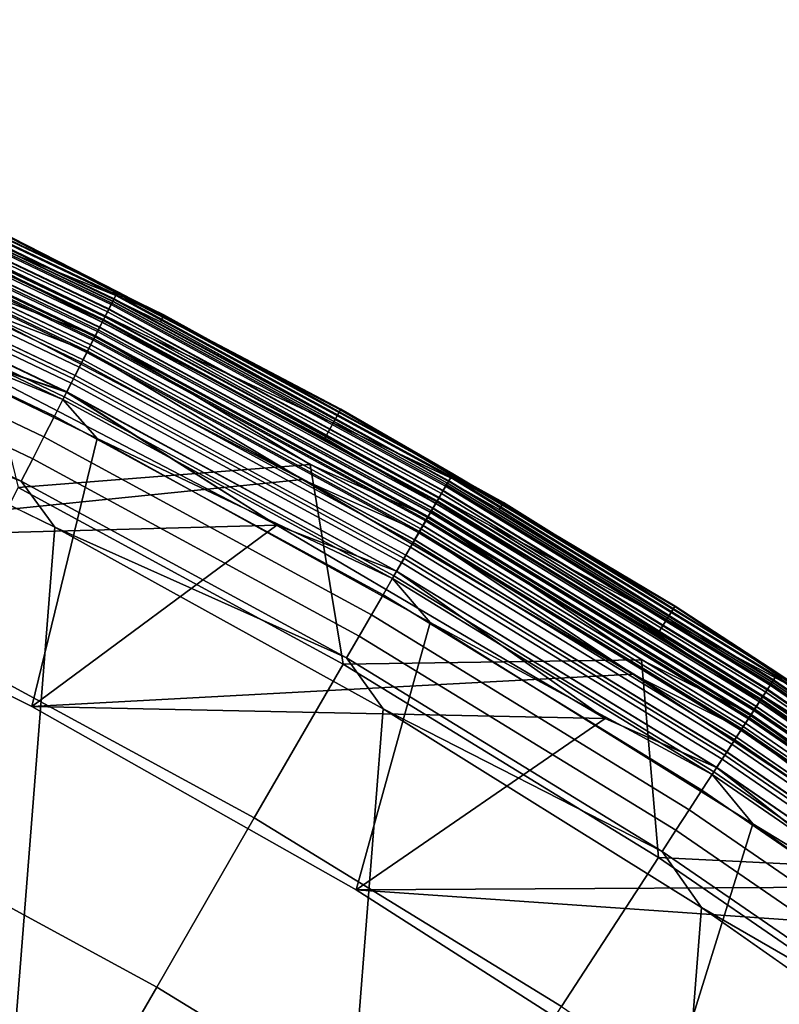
# Model space of a CAD drawing. Header units: metres. Extents: x -167 to 28, y -27 to 27.
# Tile 294 of 303: x 12.11 to 14.98, y 21.81 to 25.53. Entities that reach past the tile are written whole.
import ezdxf

# ---------------------------------------------------------------- set-up
doc = ezdxf.new("R2010")
doc.units = ezdxf.units.M
doc.layers.add('solid_12_065_021_XXX', color=7, linetype='CONTINUOUS')

msp = doc.modelspace()

# ---------------------------------------------------------------- linework, layer by layer
at = {"layer": 'solid_12_065_021_XXX'}
for points in [[(12.657167, 24.411598, 24), (11.298806, 24.959106, 0.996509), (9.954415, 25.52508, 0.996509), (11.34048, 25.050415, 24)], [(11.183187, 25.117851, 25.428843), (12.482429, 24.498144, 25.428843), (12.475534, 24.484615, 25.359066), (11.177011, 25.103979, 25.359066)], [(12.48247, 24.498226, 110.570518), (11.183225, 25.117933, 110.570518), (11.177085, 25.104145, 110.64032), (12.475616, 24.484777, 110.64032)], [(12.477163, 24.487812, 111.709244), (11.178471, 25.107256, 111.709244), (11.182832, 25.117052, 111.755402), (12.482032, 24.497366, 111.755402)], [(12.482032, 24.497366, 111.755402), (11.182832, 25.117052, 111.755402), (12.024805, 24.728704, 111.80262)], [(11.183187, 25.117851, 25.428843), (12.025951, 24.731083, 25.5), (12.482429, 24.498144, 25.428843)], [(12.48247, 24.498226, 110.570518), (12.025951, 24.731083, 110.5), (11.183225, 25.117933, 110.570518)], [(11.166856, 25.081169, 25.292162), (12.464199, 24.462368, 25.292162), (12.448651, 24.431854, 25.2295), (11.152926, 25.049883, 25.2295)], [(12.46432, 24.462605, 110.707253), (11.166964, 25.081411, 110.707253), (11.153068, 25.050201, 110.769958), (12.448809, 24.432163, 110.769958)], [(12.457913, 24.450031, 111.624825), (11.161224, 25.068521, 111.624825), (11.171207, 25.090944, 111.665352), (12.469056, 24.471901, 111.665352)], [(12.467859, 24.469551, 24.07052), (11.170135, 25.088535, 24.07052), (11.163996, 25.074745, 24.140318), (12.461006, 24.456102, 24.140318)], [(11.177011, 25.103979, 25.359066), (12.475534, 24.484615, 25.359066), (12.464199, 24.462368, 25.292162), (11.166856, 25.081169, 25.292162)], [(12.475616, 24.484777, 110.64032), (11.177085, 25.104145, 110.64032), (11.166964, 25.081411, 110.707253), (12.46432, 24.462605, 110.707253)], [(12.467859, 24.469551, 24.07052), (11.328038, 25.023117, 24), (11.170135, 25.088535, 24.07052)], [(12.469056, 24.471901, 111.665352), (11.171207, 25.090944, 111.665352), (11.178471, 25.107256, 111.709244), (12.477163, 24.487812, 111.709244)], [(12.4277, 24.390734, 111.55777), (11.134155, 25.007723, 111.55777), (11.14877, 25.040548, 111.588661), (12.444013, 24.42275, 111.588661)], [(11.152926, 25.049883, 25.2295), (12.448651, 24.431854, 25.2295), (12.42921, 24.393698, 25.172354), (11.135509, 25.010763, 25.172354)], [(12.448809, 24.432163, 110.769958), (11.153068, 25.050201, 110.769958), (11.13568, 25.011147, 110.827164), (12.429401, 24.394073, 110.827164)], [(12.44971, 24.433931, 24.207253), (11.153874, 25.052013, 24.207253), (11.139978, 25.020802, 24.26996), (12.434199, 24.40349, 24.26996)], [(12.444013, 24.42275, 111.588661), (11.14877, 25.040548, 111.588661), (11.161224, 25.068521, 111.624825), (12.457913, 24.450031, 111.624825)], [(12.461006, 24.456102, 24.140318), (11.163996, 25.074745, 24.140318), (11.153874, 25.052013, 24.207253), (12.44971, 24.433931, 24.207253)], [(11.328038, 25.023117, 24), (12.643624, 24.384827, 24), (12.657167, 24.411598, 24), (11.34048, 25.050415, 24)], [(11.135509, 25.010763, 25.172354), (12.42921, 24.393698, 25.172354), (12.406271, 24.348679, 25.121891), (11.114958, 24.964603, 25.121891)], [(12.429401, 24.394073, 110.827164), (11.13568, 25.011147, 110.827164), (11.115155, 24.965048, 110.877686), (12.406491, 24.349112, 110.877686)], [(12.409383, 24.354784, 111.532928), (11.117745, 24.970863, 111.532928), (11.134155, 25.007723, 111.55777), (12.4277, 24.390734, 111.55777)], [(11.133899, 25.007145, 0.806616), (12.427413, 24.390171, 0.806616), (12.414289, 24.364412, 0.714617), (11.12214, 24.980736, 0.714617)], [(12.434199, 24.40349, 24.26996), (11.139978, 25.020802, 24.26996), (11.12259, 24.981747, 24.32716), (12.414791, 24.365398, 24.32716)], [(11.141068, 25.023251, 0.901425), (12.435416, 24.405878, 0.901425), (12.427413, 24.390171, 0.806616), (11.133899, 25.007145, 0.806616)], [(11.141068, 25.023251, 0.901425), (11.298806, 24.959106, 0.996509), (12.435416, 24.405878, 0.901425)], [(12.467859, 24.469551, 24.07052), (12.643624, 24.384827, 24), (11.328038, 25.023117, 24)], [(11.114958, 24.964603, 25.121891), (12.406271, 24.348679, 25.121891), (12.380302, 24.297712, 25.079142), (11.091692, 24.912348, 25.079142)], [(12.406491, 24.349112, 110.877686), (11.115155, 24.965048, 110.877686), (11.091912, 24.912842, 110.920509), (12.380548, 24.298195, 110.920509)], [(12.389518, 24.315798, 111.51474), (11.099948, 24.930891, 111.51474), (11.117745, 24.970863, 111.532928), (12.409383, 24.354784, 111.532928)], [(12.414791, 24.365398, 24.32716), (11.12259, 24.981747, 24.32716), (11.102066, 24.935648, 24.377687), (12.391882, 24.320436, 24.377687)], [(11.12214, 24.980736, 0.714617), (12.414289, 24.364412, 0.714617), (12.396235, 24.328979, 0.626765), (11.105966, 24.944407, 0.626765)], [(12.414238, 24.364315, 126.148933), (11.122095, 24.980635, 126.148933), (11.107715, 24.948336, 126.288391), (12.398187, 24.332811, 126.288391)], [(12.42415, 24.383768, 126.006737), (11.130976, 25.000582, 126.006737), (11.122095, 24.980635, 126.148933), (12.414238, 24.364315, 126.148933)], [(12.42415, 24.383768, 126.006737), (11.971125, 24.618361, 125.863533), (11.130976, 25.000582, 126.006737)], [(12.391882, 24.320436, 24.377687), (11.102066, 24.935648, 24.377687), (11.078822, 24.883442, 24.420511), (12.365938, 24.26952, 24.420511)], [(12.368601, 24.274746, 111.503677), (11.081208, 24.888802, 111.503677), (11.099948, 24.930891, 111.51474), (12.389518, 24.315798, 111.51474)], [(11.105966, 24.944407, 0.626765), (12.396235, 24.328979, 0.626765), (12.373512, 24.284386, 0.544336), (11.085608, 24.898684, 0.544336)], [(12.398187, 24.332811, 126.288391), (11.107715, 24.948336, 126.288391), (11.92136, 24.516022, 126.423683)], [(13.938641, 23.703251, 24), (12.611169, 24.322386, 0.996509), (11.298806, 24.959106, 0.996509), (12.657167, 24.411598, 24)], [(12.435416, 24.405878, 0.901425), (11.298806, 24.959106, 0.996509), (12.611169, 24.322386, 0.996509)], [(11.085608, 24.898684, 0.544336), (12.373512, 24.284386, 0.544336), (12.346453, 24.231277, 0.468529), (11.061365, 24.844233, 0.468529)], [(11.091692, 24.912348, 25.079142), (12.380302, 24.297712, 25.079142), (12.351834, 24.24184, 25.044977), (11.066187, 24.855062, 25.044977)], [(12.380548, 24.298195, 110.920509), (11.091912, 24.912842, 110.920509), (11.066424, 24.855597, 110.954758), (12.352099, 24.242361, 110.954758)], [(11.066187, 24.855062, 25.044977), (12.351834, 24.24184, 25.044977), (12.321446, 24.182201, 25.020092), (11.038961, 24.793915, 25.020092)], [(12.352099, 24.242361, 110.954758), (11.066424, 24.855597, 110.954758), (11.039213, 24.794477, 110.979729), (12.321727, 24.182751, 110.979729)], [(12.365938, 24.26952, 24.420511), (11.078822, 24.883442, 24.420511), (11.053335, 24.826197, 24.454756), (12.337489, 24.213686, 24.454756)], [(12.368601, 24.274746, 111.503677), (11.894856, 24.458317, 111.5), (11.081208, 24.888802, 111.503677)], [(12.337489, 24.213686, 24.454756), (11.053335, 24.826197, 24.454756), (11.026123, 24.765078, 24.479727), (12.307117, 24.154076, 24.479727)], [(11.061365, 24.844233, 0.468529), (12.346453, 24.231277, 0.468529), (12.315449, 24.170429, 0.400443), (11.033588, 24.781845, 0.400443)], [(11.033588, 24.781845, 0.400443), (12.315449, 24.170429, 0.400443), (12.280951, 24.102722, 0.34107), (11.002681, 24.712425, 0.34107)], [(11.038961, 24.793915, 25.020092), (12.321446, 24.182201, 25.020092), (12.28976, 24.12001, 25.004999), (11.010573, 24.730152, 25.004999)], [(12.321727, 24.182751, 110.979729), (11.039213, 24.794477, 110.979729), (11.010832, 24.730732, 110.994911), (12.290049, 24.120579, 110.994911)], [(12.307117, 24.154076, 24.479727), (11.026123, 24.765078, 24.479727), (10.997743, 24.701334, 24.494911), (12.275438, 24.091904, 24.494911)], [(11.002681, 24.712425, 0.34107), (12.280951, 24.102722, 0.34107), (12.24346, 24.029142, 0.291271), (10.969092, 24.636984, 0.291271)], [(11.010573, 24.730152, 25.004999), (12.28976, 24.12001, 25.004999), (11.808194, 24.280993, 25)], [(12.290049, 24.120579, 110.994911), (11.010832, 24.730732, 110.994911), (11.808194, 24.280993, 111)], [(13.323878, 24.053669, 111.80262), (12.024805, 24.728704, 111.80262), (11.971125, 24.618361, 125.863533), (13.264396, 23.946342, 125.863533)], [(12.482032, 24.497366, 111.755402), (12.024805, 24.728704, 111.80262), (13.323878, 24.053669, 111.80262)], [(13.325149, 24.055984, 25.5), (12.025951, 24.731083, 25.5), (12.025951, 24.731083, 110.5), (13.325149, 24.055984, 110.5)], [(12.48247, 24.498226, 110.570518), (13.325149, 24.055984, 110.5), (12.025951, 24.731083, 110.5)], [(12.482429, 24.498144, 25.428843), (12.025951, 24.731083, 25.5), (13.325149, 24.055984, 25.5)], [(12.275438, 24.091904, 24.494911), (10.997743, 24.701334, 24.494911), (11.112557, 24.571819, 24.5)], [(10.969092, 24.636984, 0.291271), (12.24346, 24.029142, 0.291271), (12.203521, 23.950758, 0.25177), (10.933311, 24.556618, 0.25177)], [(12.42415, 24.383768, 126.006737), (13.264396, 23.946342, 125.863533), (11.971125, 24.618361, 125.863533)], [(10.933311, 24.556618, 0.25177), (12.203521, 23.950758, 0.25177), (12.161715, 23.86871, 0.223141), (10.895856, 24.472492, 0.223141)], [(12.404592, 23.945549, 24.5), (11.112557, 24.571819, 24.5), (10.89938, 23.558596, 24.5), (12.158851, 22.933956, 24.5)], [(12.275438, 24.091904, 24.494911), (11.112557, 24.571819, 24.5), (12.404592, 23.945549, 24.5)], [(12.398187, 24.332811, 126.288391), (11.92136, 24.516022, 126.423683), (12.106463, 23.760273, 127.764793), (13.209256, 23.846796, 126.423683)], [(12.475534, 24.484615, 25.359066), (13.739863, 23.798141, 25.359066), (13.727378, 23.776516, 25.292162), (12.464199, 24.462368, 25.292162)], [(13.739954, 23.798298, 110.64032), (12.475616, 24.484777, 110.64032), (12.46432, 24.462605, 110.707253), (13.727511, 23.776749, 110.707253)], [(13.732728, 23.785784, 111.665352), (12.469056, 24.471901, 111.665352), (12.477163, 24.487812, 111.709244), (13.741656, 23.801247, 111.709244)], [(12.482429, 24.498144, 25.428843), (13.747456, 23.811291, 25.428843), (13.739863, 23.798141, 25.359066), (12.475534, 24.484615, 25.359066)], [(13.7475, 23.811371, 110.570518), (12.48247, 24.498226, 110.570518), (12.475616, 24.484777, 110.64032), (13.739954, 23.798298, 110.64032)], [(13.741656, 23.801247, 111.709244), (12.477163, 24.487812, 111.709244), (12.482032, 24.497366, 111.755402), (13.747018, 23.810534, 111.755402)], [(13.747018, 23.810534, 111.755402), (12.482032, 24.497366, 111.755402), (13.323878, 24.053669, 111.80262)], [(12.482429, 24.498144, 25.428843), (13.325149, 24.055984, 25.5), (13.747456, 23.811291, 25.428843)], [(13.7475, 23.811371, 110.570518), (13.325149, 24.055984, 110.5), (12.48247, 24.498226, 110.570518)], [(11.894856, 24.458317, 111.5), (13.179902, 23.790482, 111.5), (10.899342, 23.558615, 111.5), (9.607965, 24.114126, 111.5)], [(10.895856, 24.472492, 0.223141), (12.161715, 23.86871, 0.223141), (12.118649, 23.784187, 0.205801), (10.857272, 24.385832, 0.205801)], [(12.368601, 24.274746, 111.503677), (13.179902, 23.790482, 111.5), (11.894856, 24.458317, 111.5)], [(13.705147, 23.73801, 111.588661), (12.444013, 24.42275, 111.588661), (12.457913, 24.450031, 111.624825), (13.720456, 23.764528, 111.624825)], [(12.464199, 24.462368, 25.292162), (13.727378, 23.776516, 25.292162), (13.710256, 23.746859, 25.2295), (12.448651, 24.431854, 25.2295)], [(13.727511, 23.776749, 110.707253), (12.46432, 24.462605, 110.707253), (12.448809, 24.432163, 110.769958), (13.710429, 23.74716, 110.769958)], [(13.723863, 23.770428, 24.140318), (12.461006, 24.456102, 24.140318), (12.44971, 24.433931, 24.207253), (13.711421, 23.748878, 24.207253)], [(13.720456, 23.764528, 111.624825), (12.457913, 24.450031, 111.624825), (12.469056, 24.471901, 111.665352), (13.732728, 23.785784, 111.665352)], [(13.73141, 23.783501, 24.07052), (12.467859, 24.469551, 24.07052), (12.461006, 24.456102, 24.140318), (13.723863, 23.770428, 24.140318)], [(13.73141, 23.783501, 24.07052), (12.643624, 24.384827, 24), (12.467859, 24.469551, 24.07052)], [(13.687181, 23.706892, 111.55777), (12.4277, 24.390734, 111.55777), (12.444013, 24.42275, 111.588661), (13.705147, 23.73801, 111.588661)], [(12.448651, 24.431854, 25.2295), (13.710256, 23.746859, 25.2295), (13.688844, 23.709772, 25.172354), (12.42921, 24.393698, 25.172354)], [(13.710429, 23.74716, 110.769958), (12.448809, 24.432163, 110.769958), (12.429401, 24.394073, 110.827164), (13.689054, 23.710138, 110.827164)], [(13.711421, 23.748878, 24.207253), (12.44971, 24.433931, 24.207253), (12.434199, 24.40349, 24.26996), (13.694338, 23.71929, 24.26996)], [(12.643624, 24.384827, 24), (13.923234, 23.677507, 24), (13.938641, 23.703251, 24), (12.657167, 24.411598, 24)], [(10.857272, 24.385832, 0.205801), (12.118649, 23.784187, 0.205801), (10.971596, 24.229086, 0.2)], [(12.42921, 24.393698, 25.172354), (13.688844, 23.709772, 25.172354), (13.66358, 23.666016, 25.121891), (12.406271, 24.348679, 25.121891)], [(13.689054, 23.710138, 110.827164), (12.429401, 24.394073, 110.827164), (12.406491, 24.349112, 110.877686), (13.663823, 23.666435, 110.877686)], [(13.667007, 23.671951, 111.532928), (12.409383, 24.354784, 111.532928), (12.4277, 24.390734, 111.55777), (13.687181, 23.706892, 111.55777)], [(13.683271, 23.700123, 126.006737), (12.42415, 24.383768, 126.006737), (12.414238, 24.364315, 126.148933), (13.672355, 23.681213, 126.148933)], [(12.427413, 24.390171, 0.806616), (13.686864, 23.706345, 0.806616), (13.67241, 23.681309, 0.714617), (12.414289, 24.364412, 0.714617)], [(13.694338, 23.71929, 24.26996), (12.434199, 24.40349, 24.26996), (12.414791, 24.365398, 24.32716), (13.672963, 23.682268, 24.32716)], [(13.683271, 23.700123, 126.006737), (13.264396, 23.946342, 125.863533), (12.42415, 24.383768, 126.006737)], [(12.435416, 24.405878, 0.901425), (13.695679, 23.721611, 0.901425), (13.686864, 23.706345, 0.806616), (12.427413, 24.390171, 0.806616)], [(12.435416, 24.405878, 0.901425), (12.611169, 24.322386, 0.996509), (13.695679, 23.721611, 0.901425)], [(13.73141, 23.783501, 24.07052), (13.923234, 23.677507, 24), (12.643624, 24.384827, 24)], [(12.406271, 24.348679, 25.121891), (13.66358, 23.666016, 25.121891), (13.63498, 23.616478, 25.079142), (12.380302, 24.297712, 25.079142)], [(13.663823, 23.666435, 110.877686), (12.406491, 24.349112, 110.877686), (12.380548, 24.298195, 110.920509), (13.63525, 23.616947, 110.920509)], [(13.645129, 23.634056, 111.51474), (12.389518, 24.315798, 111.51474), (12.409383, 24.354784, 111.532928), (13.667007, 23.671951, 111.532928)], [(13.672963, 23.682268, 24.32716), (12.414791, 24.365398, 24.32716), (12.391882, 24.320436, 24.377687), (13.647732, 23.638565, 24.377687)], [(12.414289, 24.364412, 0.714617), (13.67241, 23.681309, 0.714617), (13.652526, 23.64687, 0.626765), (12.396235, 24.328979, 0.626765)], [(13.672355, 23.681213, 126.148933), (12.414238, 24.364315, 126.148933), (12.398187, 24.332811, 126.288391), (13.654676, 23.650593, 126.288391)], [(12.380302, 24.297712, 25.079142), (13.63498, 23.616478, 25.079142), (13.603626, 23.562172, 25.044977), (12.351834, 24.24184, 25.044977)], [(13.63525, 23.616947, 110.920509), (12.380548, 24.298195, 110.920509), (12.352099, 24.242361, 110.954758), (13.603919, 23.562679, 110.954758)], [(13.647732, 23.638565, 24.377687), (12.391882, 24.320436, 24.377687), (12.365938, 24.26952, 24.420511), (13.61916, 23.589077, 24.420511)], [(13.622092, 23.594156, 111.503677), (12.368601, 24.274746, 111.503677), (12.389518, 24.315798, 111.51474), (13.645129, 23.634056, 111.51474)], [(12.396235, 24.328979, 0.626765), (13.652526, 23.64687, 0.626765), (13.627501, 23.603525, 0.544336), (12.373512, 24.284386, 0.544336)], [(13.654676, 23.650593, 126.288391), (12.398187, 24.332811, 126.288391), (13.209256, 23.846796, 126.423683)], [(15.180535, 22.927744, 24), (13.887784, 23.61672, 0.996509), (12.611169, 24.322386, 0.996509), (13.938641, 23.703251, 24)], [(13.695679, 23.721611, 0.901425), (12.611169, 24.322386, 0.996509), (13.887784, 23.61672, 0.996509)], [(10.899455, 23.558563, 111), (13.083824, 23.618074, 111), (11.808194, 24.280993, 111), (9.607936, 24.114138, 111)], [(10.899455, 23.558563, 25), (9.607936, 24.114138, 25), (11.808194, 24.280993, 25), (13.083824, 23.618074, 25)], [(12.290049, 24.120579, 110.994911), (11.808194, 24.280993, 111), (13.083824, 23.618074, 111)], [(12.28976, 24.12001, 25.004999), (13.083824, 23.618074, 25), (11.808194, 24.280993, 25)], [(13.61916, 23.589077, 24.420511), (12.365938, 24.26952, 24.420511), (12.337489, 24.213686, 24.454756), (13.587828, 23.534809, 24.454756)], [(12.373512, 24.284386, 0.544336), (13.627501, 23.603525, 0.544336), (13.597699, 23.551907, 0.468529), (12.346453, 24.231277, 0.468529)], [(13.622092, 23.594156, 111.503677), (13.179902, 23.790482, 111.5), (12.368601, 24.274746, 111.503677)], [(12.24579, 23.610701, 0.2), (8.378925, -25.243179, 0.2), (7.02309, -25.653473, 0.2), (10.971596, 24.229086, 0.2)], [(12.118649, 23.784187, 0.205801), (12.24579, 23.610701, 0.2), (10.971596, 24.229086, 0.2)], [(12.346453, 24.231277, 0.468529), (13.597699, 23.551907, 0.468529), (13.563553, 23.492764, 0.400443), (12.315449, 24.170429, 0.400443)], [(12.351834, 24.24184, 25.044977), (13.603626, 23.562172, 25.044977), (13.570159, 23.504206, 25.020092), (12.321446, 24.182201, 25.020092)], [(13.603919, 23.562679, 110.954758), (12.352099, 24.242361, 110.954758), (12.321727, 24.182751, 110.979729), (13.570467, 23.50474, 110.979729)], [(13.587828, 23.534809, 24.454756), (12.337489, 24.213686, 24.454756), (12.307117, 24.154076, 24.479727), (13.554377, 23.47687, 24.479727)], [(13.554377, 23.47687, 24.479727), (12.307117, 24.154076, 24.479727), (12.275438, 24.091904, 24.494911), (13.519488, 23.416439, 24.494911)], [(12.315449, 24.170429, 0.400443), (13.563553, 23.492764, 0.400443), (13.525558, 23.426954, 0.34107), (12.280951, 24.102722, 0.34107)], [(12.321446, 24.182201, 25.020092), (13.570159, 23.504206, 25.020092), (13.53526, 23.44376, 25.004999), (12.28976, 24.12001, 25.004999)], [(13.570467, 23.50474, 110.979729), (12.321727, 24.182751, 110.979729), (12.290049, 24.120579, 110.994911), (13.535579, 23.444309, 110.994911)], [(12.28976, 24.12001, 25.004999), (13.53526, 23.44376, 25.004999), (13.083824, 23.618074, 25)], [(13.535579, 23.444309, 110.994911), (12.290049, 24.120579, 110.994911), (13.083824, 23.618074, 111)], [(12.280951, 24.102722, 0.34107), (13.525558, 23.426954, 0.34107), (13.484268, 23.355438, 0.291271), (12.24346, 24.029142, 0.291271)], [(13.519488, 23.416439, 24.494911), (12.275438, 24.091904, 24.494911), (12.404592, 23.945549, 24.5)], [(14.585184, 23.310452, 111.80262), (13.323878, 24.053669, 111.80262), (13.264396, 23.946342, 125.863533), (14.520071, 23.206444, 125.863533)], [(13.747018, 23.810534, 111.755402), (13.323878, 24.053669, 111.80262), (14.585184, 23.310452, 111.80262)], [(14.586575, 23.312696, 25.5), (13.325149, 24.055984, 25.5), (13.325149, 24.055984, 110.5), (14.586575, 23.312696, 110.5)], [(13.7475, 23.811371, 110.570518), (14.586575, 23.312696, 110.5), (13.325149, 24.055984, 110.5)], [(13.747456, 23.811291, 25.428843), (13.325149, 24.055984, 25.5), (14.586575, 23.312696, 25.5)], [(12.24346, 24.029142, 0.291271), (13.484268, 23.355438, 0.291271), (13.440282, 23.279251, 0.25177), (12.203521, 23.950758, 0.25177)], [(13.661847, 23.251173, 24.5), (12.404592, 23.945549, 24.5), (12.158851, 22.933956, 24.5), (13.382591, 22.242085, 24.5)], [(12.203521, 23.950758, 0.25177), (13.440282, 23.279251, 0.25177), (13.394239, 23.199503, 0.223141), (12.161715, 23.86871, 0.223141)], [(13.519488, 23.416439, 24.494911), (12.404592, 23.945549, 24.5), (13.661847, 23.251173, 24.5)], [(13.683271, 23.700123, 126.006737), (14.520071, 23.206444, 125.863533), (13.264396, 23.946342, 125.863533)], [(12.161715, 23.86871, 0.223141), (13.394239, 23.199503, 0.223141), (13.346808, 23.11735, 0.205801), (12.118649, 23.784187, 0.205801)], [(12.106463, 23.760273, 127.764793), (13.333388, 23.094107, 127.764793), (13.209256, 23.846796, 126.423683)], [(13.654676, 23.650593, 126.288391), (13.209256, 23.846796, 126.423683), (13.333388, 23.094107, 127.764793), (14.45971, 23.109974, 126.423683)], [(13.179902, 23.790482, 111.5), (14.427559, 23.055204, 111.5), (12.158819, 22.933971, 111.5), (10.899342, 23.558615, 111.5)], [(12.118649, 23.784187, 0.205801), (13.346808, 23.11735, 0.205801), (12.24579, 23.610701, 0.2)], [(13.622092, 23.594156, 111.503677), (14.427559, 23.055204, 111.5), (13.179902, 23.790482, 111.5)], [(13.727378, 23.776516, 25.292162), (14.952932, 23.025496, 25.292162), (14.93428, 22.996775, 25.2295), (13.710256, 23.746859, 25.2295)], [(14.953077, 23.025721, 110.707253), (13.727511, 23.776749, 110.707253), (13.710429, 23.74716, 110.769958), (14.93447, 22.997066, 110.769958)], [(14.945393, 23.013885, 111.624825), (13.720456, 23.764528, 111.624825), (13.732728, 23.785784, 111.665352), (14.95876, 23.03447, 111.665352)], [(14.957324, 23.032259, 24.07052), (13.73141, 23.783501, 24.07052), (13.723863, 23.770428, 24.140318), (14.949102, 23.0196, 24.140318)], [(13.739863, 23.798141, 25.359066), (14.966532, 23.046438, 25.359066), (14.952932, 23.025496, 25.292162), (13.727378, 23.776516, 25.292162)], [(14.96663, 23.046589, 110.64032), (13.739954, 23.798298, 110.64032), (13.727511, 23.776749, 110.707253), (14.953077, 23.025721, 110.707253)], [(14.957324, 23.032259, 24.07052), (13.923234, 23.677507, 24), (13.73141, 23.783501, 24.07052)], [(14.95876, 23.03447, 111.665352), (13.732728, 23.785784, 111.665352), (13.741656, 23.801247, 111.709244), (14.968485, 23.049446, 111.709244)], [(13.747456, 23.811291, 25.428843), (14.974802, 23.059172, 25.428843), (14.966532, 23.046438, 25.359066), (13.739863, 23.798141, 25.359066)], [(14.974852, 23.059248, 110.570518), (13.7475, 23.811371, 110.570518), (13.739954, 23.798298, 110.64032), (14.96663, 23.046589, 110.64032)], [(14.968485, 23.049446, 111.709244), (13.741656, 23.801247, 111.709244), (13.747018, 23.810534, 111.755402), (14.974325, 23.058439, 111.755402)], [(14.974325, 23.058439, 111.755402), (13.747018, 23.810534, 111.755402), (14.585184, 23.310452, 111.80262)], [(13.747456, 23.811291, 25.428843), (14.586575, 23.312696, 25.5), (14.974802, 23.059172, 25.428843)], [(14.974852, 23.059248, 110.570518), (14.586575, 23.312696, 110.5), (13.7475, 23.811371, 110.570518)], [(11.802042, 23.162811, 129.094391), (12.998116, 22.513397, 129.094391), (13.333388, 23.094107, 127.764793), (12.106463, 23.760273, 127.764793)], [(13.710256, 23.746859, 25.2295), (14.93428, 22.996775, 25.2295), (14.910957, 22.960861, 25.172354), (13.688844, 23.709772, 25.172354)], [(14.93447, 22.997066, 110.769958), (13.710429, 23.74716, 110.769958), (13.689054, 23.710138, 110.827164), (14.911186, 22.961214, 110.827164)], [(14.93555, 22.99873, 24.207253), (13.711421, 23.748878, 24.207253), (13.694338, 23.71929, 24.26996), (14.916943, 22.970078, 24.26996)], [(14.928716, 22.988205, 111.588661), (13.705147, 23.73801, 111.588661), (13.720456, 23.764528, 111.624825), (14.945393, 23.013885, 111.624825)], [(14.949102, 23.0196, 24.140318), (13.723863, 23.770428, 24.140318), (13.711421, 23.748878, 24.207253), (14.93555, 22.99873, 24.207253)], [(13.688844, 23.709772, 25.172354), (14.910957, 22.960861, 25.172354), (14.883438, 22.918486, 25.121891), (13.66358, 23.666016, 25.121891)], [(14.911186, 22.961214, 110.827164), (13.689054, 23.710138, 110.827164), (13.663823, 23.666435, 110.877686), (14.883703, 22.918892, 110.877686)], [(14.887171, 22.924232, 111.532928), (13.667007, 23.671951, 111.532928), (13.687181, 23.706892, 111.55777), (14.909145, 22.958071, 111.55777)], [(13.686864, 23.706345, 0.806616), (14.908801, 22.957541, 0.806616), (14.893057, 22.933296, 0.714617), (13.67241, 23.681309, 0.714617)], [(14.916943, 22.970078, 24.26996), (13.694338, 23.71929, 24.26996), (13.672963, 23.682268, 24.32716), (14.89366, 22.934223, 24.32716)], [(13.695679, 23.721611, 0.901425), (14.918403, 22.972324, 0.901425), (14.908801, 22.957541, 0.806616), (13.686864, 23.706345, 0.806616)], [(14.909145, 22.958071, 111.55777), (13.687181, 23.706892, 111.55777), (13.705147, 23.73801, 111.588661), (14.928716, 22.988205, 111.588661)], [(13.695679, 23.721611, 0.901425), (13.887784, 23.61672, 0.996509), (14.918403, 22.972324, 0.901425)], [(13.923234, 23.677507, 24), (15.164122, 22.902624, 24), (15.180535, 22.927744, 24), (13.938641, 23.703251, 24)], [(13.66358, 23.666016, 25.121891), (14.883438, 22.918486, 25.121891), (14.852284, 22.870512, 25.079142), (13.63498, 23.616478, 25.079142)], [(14.883703, 22.918892, 110.877686), (13.663823, 23.666435, 110.877686), (13.63525, 23.616947, 110.920509), (14.852579, 22.870966, 110.920509)], [(14.863339, 22.887537, 111.51474), (13.645129, 23.634056, 111.51474), (13.667007, 23.671951, 111.532928), (14.887171, 22.924232, 111.532928)], [(14.89366, 22.934223, 24.32716), (13.672963, 23.682268, 24.32716), (13.647732, 23.638565, 24.377687), (14.866176, 22.891903, 24.377687)], [(13.67241, 23.681309, 0.714617), (14.893057, 22.933296, 0.714617), (14.871397, 22.899944, 0.626765), (13.652526, 23.64687, 0.626765)], [(14.892996, 22.933203, 126.148933), (13.672355, 23.681213, 126.148933), (13.654676, 23.650593, 126.288391), (14.873739, 22.903549, 126.288391)], [(14.904888, 22.951515, 126.006737), (13.683271, 23.700123, 126.006737), (13.672355, 23.681213, 126.148933), (14.892996, 22.933203, 126.148933)], [(14.904888, 22.951515, 126.006737), (14.520071, 23.206444, 125.863533), (13.683271, 23.700123, 126.006737)], [(14.957324, 23.032259, 24.07052), (15.164122, 22.902624, 24), (13.923234, 23.677507, 24)], [(14.866176, 22.891903, 24.377687), (13.647732, 23.638565, 24.377687), (13.61916, 23.589077, 24.420511), (14.835052, 22.843977, 24.420511)], [(14.838246, 22.848896, 111.503677), (13.622092, 23.594156, 111.503677), (13.645129, 23.634056, 111.51474), (14.863339, 22.887537, 111.51474)], [(13.652526, 23.64687, 0.626765), (14.871397, 22.899944, 0.626765), (14.844138, 22.857969, 0.544336), (13.627501, 23.603525, 0.544336)], [(14.873739, 22.903549, 126.288391), (13.654676, 23.650593, 126.288391), (14.45971, 23.109974, 126.423683)], [(13.485169, 22.925415, 0.2), (9.71078, -24.761368, 0.2), (8.378925, -25.243179, 0.2), (12.24579, 23.610701, 0.2)], [(10.899455, 23.558563, 111), (12.15873, 22.934019, 111), (13.083824, 23.618074, 111)], [(12.15873, 22.934019, 25), (10.899455, 23.558563, 25), (13.083824, 23.618074, 25), (14.322412, 22.888172, 25)], [(13.535579, 23.444309, 110.994911), (13.083824, 23.618074, 111), (12.15873, 22.934019, 111), (14.322412, 22.888172, 111)], [(13.346808, 23.11735, 0.205801), (13.485169, 22.925415, 0.2), (12.24579, 23.610701, 0.2)], [(13.53526, 23.44376, 25.004999), (14.322412, 22.888172, 25), (13.083824, 23.618074, 25)], [(13.627501, 23.603525, 0.544336), (14.844138, 22.857969, 0.544336), (14.811676, 22.80798, 0.468529), (13.597699, 23.551907, 0.468529)], [(13.63498, 23.616478, 25.079142), (14.852284, 22.870512, 25.079142), (14.818131, 22.817923, 25.044977), (13.603626, 23.562172, 25.044977)], [(14.852579, 22.870966, 110.920509), (13.63525, 23.616947, 110.920509), (13.603919, 23.562679, 110.954758), (14.81845, 22.818413, 110.954758)], [(14.838246, 22.848896, 111.503677), (14.427559, 23.055204, 111.5), (13.622092, 23.594156, 111.503677)], [(16.379061, 22.087473, 24), (15.125033, 22.84411, 0.996509), (13.887784, 23.61672, 0.996509), (15.180535, 22.927744, 24)], [(14.918403, 22.972324, 0.901425), (13.887784, 23.61672, 0.996509), (15.125033, 22.84411, 0.996509)], [(10.899342, 23.558615, 111.5), (12.158819, 22.933971, 111.5), (12.15873, 22.934019, 111), (10.899455, 23.558563, 111)], [(12.158851, 22.933956, 24.5), (10.89938, 23.558596, 24.5), (10.899455, 23.558563, 25), (12.15873, 22.934019, 25)], [(13.603626, 23.562172, 25.044977), (14.818131, 22.817923, 25.044977), (14.781676, 22.761786, 25.020092), (13.570159, 23.504206, 25.020092)], [(14.81845, 22.818413, 110.954758), (13.603919, 23.562679, 110.954758), (13.570467, 23.50474, 110.979729), (14.782013, 22.762302, 110.979729)], [(14.835052, 22.843977, 24.420511), (13.61916, 23.589077, 24.420511), (13.587828, 23.534809, 24.454756), (14.800923, 22.791422, 24.454756)], [(14.800923, 22.791422, 24.454756), (13.587828, 23.534809, 24.454756), (13.554377, 23.47687, 24.479727), (14.764485, 22.735313, 24.479727)], [(13.597699, 23.551907, 0.468529), (14.811676, 22.80798, 0.468529), (14.774481, 22.750706, 0.400443), (13.563553, 23.492764, 0.400443)], [(13.563553, 23.492764, 0.400443), (14.774481, 22.750706, 0.400443), (14.733094, 22.686975, 0.34107), (13.525558, 23.426954, 0.34107)], [(13.570159, 23.504206, 25.020092), (14.781676, 22.761786, 25.020092), (14.743663, 22.703249, 25.004999), (13.53526, 23.44376, 25.004999)], [(14.782013, 22.762302, 110.979729), (13.570467, 23.50474, 110.979729), (13.535579, 23.444309, 110.994911), (14.744009, 22.703783, 110.994911)], [(14.764485, 22.735313, 24.479727), (13.554377, 23.47687, 24.479727), (13.519488, 23.416439, 24.494911), (14.726481, 22.676794, 24.494911)], [(13.53526, 23.44376, 25.004999), (14.743663, 22.703249, 25.004999), (14.322412, 22.888172, 25)], [(14.744009, 22.703783, 110.994911), (13.535579, 23.444309, 110.994911), (14.322412, 22.888172, 111)], [(13.525558, 23.426954, 0.34107), (14.733094, 22.686975, 0.34107), (14.688118, 22.617718, 0.291271), (13.484268, 23.355438, 0.291271)], [(14.726481, 22.676794, 24.494911), (13.519488, 23.416439, 24.494911), (13.661847, 23.251173, 24.5)], [(13.484268, 23.355438, 0.291271), (14.688118, 22.617718, 0.291271), (14.640204, 22.543938, 0.25177), (13.440282, 23.279251, 0.25177)], [(15.805146, 22.501158, 111.80262), (14.585184, 23.310452, 111.80262), (14.520071, 23.206444, 125.863533), (15.734591, 22.400763, 125.863533)], [(14.974325, 23.058439, 111.755402), (14.585184, 23.310452, 111.80262), (15.805146, 22.501158, 111.80262)], [(15.806654, 22.503326, 25.5), (14.586575, 23.312696, 25.5), (14.586575, 23.312696, 110.5), (15.806654, 22.503326, 110.5)], [(14.974852, 23.059248, 110.570518), (15.806654, 22.503326, 110.5), (14.586575, 23.312696, 110.5)], [(14.974802, 23.059172, 25.428843), (14.586575, 23.312696, 25.5), (15.806654, 22.503326, 25.5)], [(13.440282, 23.279251, 0.25177), (14.640204, 22.543938, 0.25177), (14.590051, 22.466709, 0.223141), (13.394239, 23.199503, 0.223141)], [(14.880541, 22.490723, 24.5), (13.661847, 23.251173, 24.5), (13.382591, 22.242085, 24.5), (14.567124, 21.484945, 24.5)], [(14.726481, 22.676794, 24.494911), (13.661847, 23.251173, 24.5), (14.880541, 22.490723, 24.5)], [(13.394239, 23.199503, 0.223141), (14.590051, 22.466709, 0.223141), (14.538385, 22.38715, 0.205801), (13.346808, 23.11735, 0.205801)], [(14.904888, 22.951515, 126.006737), (15.734591, 22.400763, 125.863533), (14.520071, 23.206444, 125.863533)], [(11.467548, 22.50633, 130.388458), (12.629723, 21.875322, 130.388458), (12.998116, 22.513397, 129.094391), (11.802042, 23.162811, 129.094391)], [(13.333388, 23.094107, 127.764793), (14.523767, 22.364641, 127.764793), (14.45971, 23.109974, 126.423683)], [(13.346808, 23.11735, 0.205801), (14.538385, 22.38715, 0.205801), (13.485169, 22.925415, 0.2)], [(14.873739, 22.903549, 126.288391), (14.45971, 23.109974, 126.423683), (14.523767, 22.364641, 127.764793), (15.669181, 22.307642, 126.423683)], [(12.998116, 22.513397, 129.094391), (14.158563, 21.802275, 129.094391), (14.523767, 22.364641, 127.764793), (13.333388, 23.094107, 127.764793)], [(14.427559, 23.055204, 111.5), (15.634249, 22.254601, 111.5), (13.382637, 22.242056, 111.5), (12.158819, 22.933971, 111.5)], [(14.838246, 22.848896, 111.503677), (15.634249, 22.254601, 111.5), (14.427559, 23.055204, 111.5)], [(16.129364, 22.200165, 111.624825), (14.945393, 23.013885, 111.624825), (14.95876, 23.03447, 111.665352), (16.143791, 22.220022, 111.665352)], [(14.966532, 23.046438, 25.359066), (16.152178, 22.231565, 25.359066), (16.137501, 22.211365, 25.292162), (14.952932, 23.025496, 25.292162)], [(16.152285, 22.231712, 110.64032), (14.96663, 23.046589, 110.64032), (14.953077, 23.025721, 110.707253), (16.137657, 22.21158, 110.707253)], [(16.143791, 22.220022, 111.665352), (14.95876, 23.03447, 111.665352), (14.968485, 23.049446, 111.709244), (16.154285, 22.234468, 111.709244)], [(14.974802, 23.059172, 25.428843), (16.161102, 22.243851, 25.428843), (16.152178, 22.231565, 25.359066), (14.966532, 23.046438, 25.359066)], [(16.161156, 22.243923, 110.570518), (14.974852, 23.059248, 110.570518), (14.96663, 23.046589, 110.64032), (16.152285, 22.231712, 110.64032)], [(16.154285, 22.234468, 111.709244), (14.968485, 23.049446, 111.709244), (14.974325, 23.058439, 111.755402), (16.160589, 22.243143, 111.755402)], [(16.160589, 22.243143, 111.755402), (14.974325, 23.058439, 111.755402), (15.805146, 22.501158, 111.80262)], [(14.974802, 23.059172, 25.428843), (15.806654, 22.503326, 25.5), (16.161102, 22.243851, 25.428843)], [(16.161156, 22.243923, 110.570518), (15.806654, 22.503326, 110.5), (14.974852, 23.059248, 110.570518)], [(14.93428, 22.996775, 25.2295), (16.117373, 22.183659, 25.2295), (16.092201, 22.149015, 25.172354), (14.910957, 22.960861, 25.172354)], [(16.117577, 22.183941, 110.769958), (14.93447, 22.997066, 110.769958), (14.911186, 22.961214, 110.827164), (16.092449, 22.149355, 110.827164)], [(16.118742, 22.185545, 24.207253), (14.93555, 22.99873, 24.207253), (14.916943, 22.970078, 24.26996), (16.09866, 22.157906, 24.26996)], [(16.111366, 22.175392, 111.588661), (14.928716, 22.988205, 111.588661), (14.945393, 23.013885, 111.624825), (16.129364, 22.200165, 111.624825)], [(14.952932, 23.025496, 25.292162), (16.137501, 22.211365, 25.292162), (16.117373, 22.183659, 25.2295), (14.93428, 22.996775, 25.2295)], [(16.137657, 22.21158, 110.707253), (14.953077, 23.025721, 110.707253), (14.93447, 22.997066, 110.769958), (16.117577, 22.183941, 110.769958)], [(16.133368, 22.205677, 24.140318), (14.949102, 23.0196, 24.140318), (14.93555, 22.99873, 24.207253), (16.118742, 22.185545, 24.207253)], [(16.142241, 22.217888, 24.07052), (14.957324, 23.032259, 24.07052), (14.949102, 23.0196, 24.140318), (16.133368, 22.205677, 24.140318)], [(16.142241, 22.217888, 24.07052), (15.164122, 22.902624, 24), (14.957324, 23.032259, 24.07052)], [(14.910957, 22.960861, 25.172354), (16.092201, 22.149015, 25.172354), (16.062502, 22.108137, 25.121891), (14.883438, 22.918486, 25.121891)], [(16.092449, 22.149355, 110.827164), (14.911186, 22.961214, 110.827164), (14.883703, 22.918892, 110.877686), (16.062788, 22.10853, 110.877686)], [(16.09866, 22.157906, 24.26996), (14.916943, 22.970078, 24.26996), (14.89366, 22.934223, 24.32716), (16.073532, 22.12332, 24.32716)], [(14.918403, 22.972324, 0.901425), (16.100235, 22.160074, 0.901425), (16.089874, 22.145811, 0.806616), (14.908801, 22.957541, 0.806616)], [(16.090246, 22.146324, 111.55777), (14.909145, 22.958071, 111.55777), (14.928716, 22.988205, 111.588661), (16.111366, 22.175392, 111.588661)], [(14.918403, 22.972324, 0.901425), (15.125033, 22.84411, 0.996509), (16.100235, 22.160074, 0.901425)], [(14.686287, 22.175152, 0.2), (11.015003, -24.209381, 0.2), (9.71078, -24.761368, 0.2), (13.485169, 22.925415, 0.2)], [(12.15873, 22.934019, 111), (13.382609, 22.242073, 111), (14.322412, 22.888172, 111)], [(12.158819, 22.933971, 111.5), (13.382637, 22.242056, 111.5), (13.382609, 22.242073, 111), (12.15873, 22.934019, 111)], [(13.382609, 22.242073, 25), (12.15873, 22.934019, 25), (14.322412, 22.888172, 25)], [(13.382591, 22.242085, 24.5), (12.158851, 22.933956, 24.5), (12.15873, 22.934019, 25), (13.382609, 22.242073, 25)], [(14.538385, 22.38715, 0.205801), (14.686287, 22.175152, 0.2), (13.485169, 22.925415, 0.2)], [(16.040812, 22.078283, 111.51474), (14.863339, 22.887537, 111.51474), (14.887171, 22.924232, 111.532928), (16.06653, 22.113682, 111.532928)], [(16.073532, 22.12332, 24.32716), (14.89366, 22.934223, 24.32716), (14.866176, 22.891903, 24.377687), (16.043871, 22.082495, 24.377687)], [(14.893057, 22.933296, 0.714617), (16.072882, 22.122425, 0.714617), (16.049507, 22.090252, 0.626765), (14.871397, 22.899944, 0.626765)], [(16.072817, 22.122334, 126.148933), (14.892996, 22.933203, 126.148933), (14.873739, 22.903549, 126.288391), (16.052034, 22.093731, 126.288391)], [(16.06653, 22.113682, 111.532928), (14.887171, 22.924232, 111.532928), (14.909145, 22.958071, 111.55777), (16.090246, 22.146324, 111.55777)], [(16.085651, 22.139999, 126.006737), (14.904888, 22.951515, 126.006737), (14.892996, 22.933203, 126.148933), (16.072817, 22.122334, 126.148933)], [(14.908801, 22.957541, 0.806616), (16.089874, 22.145811, 0.806616), (16.072882, 22.122425, 0.714617), (14.893057, 22.933296, 0.714617)], [(16.085651, 22.139999, 126.006737), (15.734591, 22.400763, 125.863533), (14.904888, 22.951515, 126.006737)], [(14.744009, 22.703783, 110.994911), (14.322412, 22.888172, 111), (13.382609, 22.242073, 111), (15.520396, 22.093376, 111)], [(14.743663, 22.703249, 25.004999), (15.520396, 22.093376, 25), (13.382609, 22.242073, 25), (14.322412, 22.888172, 25)], [(16.043871, 22.082495, 24.377687), (14.866176, 22.891903, 24.377687), (14.835052, 22.843977, 24.420511), (16.010283, 22.036263, 24.420511)], [(16.013731, 22.041008, 111.503677), (14.838246, 22.848896, 111.503677), (14.863339, 22.887537, 111.51474), (16.040812, 22.078283, 111.51474)], [(14.871397, 22.899944, 0.626765), (16.049507, 22.090252, 0.626765), (16.020088, 22.049761, 0.544336), (14.844138, 22.857969, 0.544336)], [(14.883438, 22.918486, 25.121891), (16.062502, 22.108137, 25.121891), (16.028881, 22.061861, 25.079142), (14.852284, 22.870512, 25.079142)], [(16.062788, 22.10853, 110.877686), (14.883703, 22.918892, 110.877686), (14.852579, 22.870966, 110.920509), (16.029198, 22.062298, 110.920509)], [(16.052034, 22.093731, 126.288391), (14.873739, 22.903549, 126.288391), (15.669181, 22.307642, 126.423683)], [(14.844138, 22.857969, 0.544336), (16.020088, 22.049761, 0.544336), (15.985054, 22.001539, 0.468529), (14.811676, 22.80798, 0.468529)], [(14.852284, 22.870512, 25.079142), (16.028881, 22.061861, 25.079142), (15.992022, 22.011129, 25.044977), (14.818131, 22.817923, 25.044977)], [(16.029198, 22.062298, 110.920509), (14.852579, 22.870966, 110.920509), (14.81845, 22.818413, 110.954758), (15.992366, 22.011602, 110.954758)], [(16.013731, 22.041008, 111.503677), (15.634249, 22.254601, 111.5), (14.838246, 22.848896, 111.503677)], [(14.818131, 22.817923, 25.044977), (15.992022, 22.011129, 25.044977), (15.952679, 21.956978, 25.020092), (14.781676, 22.761786, 25.020092)], [(15.992366, 22.011602, 110.954758), (14.81845, 22.818413, 110.954758), (14.782013, 22.762302, 110.979729), (15.953041, 21.957478, 110.979729)], [(16.010283, 22.036263, 24.420511), (14.835052, 22.843977, 24.420511), (14.800923, 22.791422, 24.454756), (15.97345, 21.985567, 24.454756)], [(15.97345, 21.985567, 24.454756), (14.800923, 22.791422, 24.454756), (14.764485, 22.735313, 24.479727), (15.934125, 21.931442, 24.479727)], [(14.811676, 22.80798, 0.468529), (15.985054, 22.001539, 0.468529), (15.944913, 21.946289, 0.400443), (14.774481, 22.750706, 0.400443)], [(14.774481, 22.750706, 0.400443), (15.944913, 21.946289, 0.400443), (15.900248, 21.884813, 0.34107), (14.733094, 22.686975, 0.34107)], [(14.781676, 22.761786, 25.020092), (15.952679, 21.956978, 25.020092), (15.911654, 21.900513, 25.004999), (14.743663, 22.703249, 25.004999)], [(15.953041, 21.957478, 110.979729), (14.782013, 22.762302, 110.979729), (14.744009, 22.703783, 110.994911), (15.912027, 21.901026, 110.994911)], [(15.934125, 21.931442, 24.479727), (14.764485, 22.735313, 24.479727), (14.726481, 22.676794, 24.494911), (15.893111, 21.87499, 24.494911)], [(14.743663, 22.703249, 25.004999), (15.911654, 21.900513, 25.004999), (15.520396, 22.093376, 25)], [(15.912027, 21.901026, 110.994911), (14.744009, 22.703783, 110.994911), (15.520396, 22.093376, 111)], [(14.733094, 22.686975, 0.34107), (15.900248, 21.884813, 0.34107), (15.851708, 21.818005, 0.291271), (14.688118, 22.617718, 0.291271)], [(15.893111, 21.87499, 24.494911), (14.726481, 22.676794, 24.494911), (14.880541, 22.490723, 24.5)], [(14.688118, 22.617718, 0.291271), (15.851708, 21.818005, 0.291271), (15.799999, 21.746834, 0.25177), (14.640204, 22.543938, 0.25177)], [(12.629723, 21.875322, 130.388458), (13.75728, 21.184353, 130.388458), (14.158563, 21.802275, 129.094391), (12.998116, 22.513397, 129.094391)], [(14.640204, 22.543938, 0.25177), (15.799999, 21.746834, 0.25177), (15.745872, 21.672335, 0.223141), (14.590051, 22.466709, 0.223141)], [(12.629723, 21.875322, 130.388458), (11.467548, 22.50633, 130.388458), (11.103834, 21.792501, 131.643692), (12.229148, 21.181507, 131.643692)], [(16.056915, 21.666533, 24.5), (14.880541, 22.490723, 24.5), (14.567124, 21.484945, 24.5), (15.708965, 20.664762, 24.5)], [(15.893111, 21.87499, 24.494911), (14.880541, 22.490723, 24.5), (16.056915, 21.666533, 24.5)], [(14.590051, 22.466709, 0.223141), (15.745872, 21.672335, 0.223141), (15.690114, 21.595589, 0.205801), (14.538385, 22.38715, 0.205801)], [(14.158563, 21.802275, 129.094391), (15.280202, 21.031393, 129.094391), (15.674338, 21.573875, 127.764793), (14.523767, 22.364641, 127.764793)], [(14.523767, 22.364641, 127.764793), (15.674338, 21.573875, 127.764793), (15.669181, 22.307642, 126.423683)], [(14.538385, 22.38715, 0.205801), (15.690114, 21.595589, 0.205801), (14.686287, 22.175152, 0.2)], [(15.634249, 22.254601, 111.5), (16.796665, 21.390862, 111.5), (14.567137, 21.484938, 111.5), (13.382637, 22.242056, 111.5)], [(14.567124, 21.484945, 24.5), (13.382591, 22.242085, 24.5), (13.382609, 22.242073, 25), (14.567173, 21.484909, 25)], [(13.382609, 22.242073, 111), (14.567173, 21.484909, 111), (15.520396, 22.093376, 111)], [(13.382637, 22.242056, 111.5), (14.567137, 21.484938, 111.5), (14.567173, 21.484909, 111), (13.382609, 22.242073, 111)], [(14.567173, 21.484909, 25), (13.382609, 22.242073, 25), (15.520396, 22.093376, 25)], [(15.845693, 21.362082, 0.2), (12.287968, -23.588774, 0.2), (11.015003, -24.209381, 0.2), (14.686287, 22.175152, 0.2)], [(15.690114, 21.595589, 0.205801), (15.845693, 21.362082, 0.2), (14.686287, 22.175152, 0.2)], [(15.912027, 21.901026, 110.994911), (15.520396, 22.093376, 111), (14.567173, 21.484909, 111), (16.674334, 21.235975, 111)], [(15.911654, 21.900513, 25.004999), (16.674334, 21.235975, 25), (14.567173, 21.484909, 25), (15.520396, 22.093376, 25)], [(13.75728, 21.184353, 130.388458), (12.629723, 21.875322, 130.388458), (12.229148, 21.181507, 131.643692), (13.320943, 20.512453, 131.643692)]]:
    msp.add_3dface(points, dxfattribs=at)

doc.saveas('drawing.dxf')
